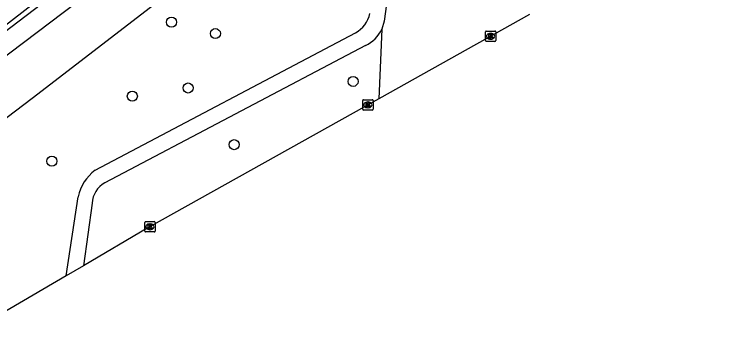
# Model space of a CAD drawing. Extents: x 157692 to 159670, y 381454 to 383289.
# Drawn here: x 158617.2 to 158687, y 381849.1 to 381881.4 of the extents above; entities that cross this region are included whole.
import ezdxf

# ---------------------------------------------------------------- set-up
doc = ezdxf.new("R2010")
doc.units = 0
for name, color, linetype in [('IMGEO_Boom', 7, 'Continuous'), ('IMGEO_Fietspad_gesloten', 7, 'Continuous'), ('IMGEO_Groenvoorziening', 7, 'Continuous'), ('IMGEO_Hek', 7, 'Continuous'), ('IMGEO_Kolk', 7, 'Continuous'), ('IMGEO_Rijbaan_lokaal_open', 7, 'Continuous'), ('IMGEO_Voetpad_halfverhard', 7, 'Continuous'), ('IMGEO_Waterloop', 7, 'Continuous')]:
    doc.layers.add(name, color=color, linetype=linetype)

msp = doc.modelspace()

# ---------------------------------------------------------------- linework, layer by layer
at = {"layer": 'IMGEO_Boom'}
for centre in [(158632.478, 381880.681), (158636.734, 381879.578), (158650.107, 381874.934), (158634.086, 381874.294), (158628.674, 381873.498), (158638.556, 381868.794), (158620.865, 381867.185)]:
    msp.add_circle(centre, 0.489, dxfattribs=at)
at = {"layer": 'IMGEO_Fietspad_gesloten'}
for points in [[(158667.25, 381881.444), (158652.593, 381873.244)], [(158652.593, 381873.244), (158630.191, 381860.702), (158623.922, 381857.034)], [(158623.922, 381857.034), (158622.261, 381856.064)], [(158622.261, 381856.064), (158610.332, 381849.083)]]:
    msp.add_lwpolyline(points, dxfattribs=at)
at = {"layer": 'IMGEO_Groenvoorziening'}
for points in [[(158584.118, 381856.969), (158601.416, 381868.614), (158606.244, 381872.139), (158624.725, 381886.233), (158683.269, 381931.316), (158685.758, 381930.737)], [(158652.89, 381880.002), (158652.593, 381873.244)]]:
    msp.add_lwpolyline(points, dxfattribs=at)
at = {"layer": 'IMGEO_Hek'}
msp.add_lwpolyline([(158584.118, 381856.969), (158601.416, 381868.614), (158606.244, 381872.139), (158624.725, 381886.233)], dxfattribs=at)
at = {"layer": 'IMGEO_Kolk'}
for p, q in [((158662.956, 381878.895), (158662.956, 381879.747)), ((158663.031, 381879.821), (158663.883, 381879.821)), ((158663.444, 381879.601), (158663.469, 381879.601)), ((158663.957, 381879.747), (158663.957, 381878.895)), ((158663.883, 381878.821), (158663.031, 381878.821)), ((158663.467, 381879.041), (158663.442, 381879.041)), ((158651.044, 381872.231), (158651.044, 381873.083)), ((158651.119, 381873.157), (158651.971, 381873.157)), ((158651.532, 381872.937), (158651.557, 381872.937)), ((158652.045, 381873.083), (158652.045, 381872.231)), ((158651.555, 381872.377), (158651.53, 381872.377)), ((158651.971, 381872.157), (158651.119, 381872.157)), ((158629.879, 381860.389), (158629.879, 381861.241)), ((158629.954, 381861.315), (158630.806, 381861.315)), ((158630.367, 381861.095), (158630.392, 381861.095)), ((158630.88, 381861.241), (158630.88, 381860.389)), ((158630.39, 381860.535), (158630.365, 381860.535)), ((158630.806, 381860.315), (158629.954, 381860.315))]:
    msp.add_line(p, q, dxfattribs=at)
for points in [[(158662.956, 381878.895), (158662.956, 381879.747)], [(158663.031, 381879.821), (158663.883, 381879.821)], [(158663.277, 381879.521), (158663.4, 381879.521), (158663.4, 381879.37), (158663.53, 381879.521), (158663.694, 381879.521), (158663.548, 381879.37), (158663.701, 381879.121), (158663.549, 381879.121), (158663.464, 381879.285), (158663.4, 381879.218), (158663.4, 381879.121), (158663.277, 381879.121), (158663.277, 381879.521)], [(158663.957, 381879.747), (158663.957, 381878.895)], [(158663.883, 381878.821), (158663.031, 381878.821)], [(158651.044, 381872.231), (158651.044, 381873.083)], [(158651.119, 381873.157), (158651.971, 381873.157)], [(158652.045, 381873.083), (158652.045, 381872.231)], [(158651.365, 381872.857), (158651.488, 381872.857), (158651.488, 381872.706), (158651.618, 381872.857), (158651.782, 381872.857), (158651.636, 381872.706), (158651.789, 381872.457), (158651.637, 381872.457), (158651.552, 381872.621), (158651.488, 381872.554), (158651.488, 381872.457), (158651.365, 381872.457), (158651.365, 381872.857)], [(158651.971, 381872.157), (158651.119, 381872.157)], [(158629.879, 381860.389), (158629.879, 381861.241)], [(158629.954, 381861.315), (158630.806, 381861.315)], [(158630.88, 381861.241), (158630.88, 381860.389)], [(158630.2, 381861.015), (158630.323, 381861.015), (158630.323, 381860.864), (158630.453, 381861.015), (158630.617, 381861.015), (158630.471, 381860.864), (158630.624, 381860.615), (158630.472, 381860.615), (158630.387, 381860.779), (158630.323, 381860.712), (158630.323, 381860.615), (158630.2, 381860.615), (158630.2, 381861.015)], [(158630.806, 381860.315), (158629.954, 381860.315)]]:
    msp.add_lwpolyline(points, dxfattribs=at)
for centre, start, end in [((158663.033, 381879.745), 91.55205, 178.44795), ((158663.033, 381879.745), 91.55205, 178.44795), ((158663.881, 381879.745), 1.55205, 88.44795), ((158663.881, 381879.745), 1.55205, 88.44795), ((158663.033, 381878.897), 181.55205, 268.44795), ((158663.033, 381878.897), 181.55205, 268.44795), ((158663.881, 381878.897), 271.55205, 358.44795), ((158663.881, 381878.897), 271.55205, 358.44795), ((158651.121, 381873.081), 91.55205, 178.44795), ((158651.121, 381873.081), 91.55205, 178.44795), ((158651.969, 381873.081), 1.55205, 88.44795), ((158651.969, 381873.081), 1.55205, 88.44795), ((158651.121, 381872.233), 181.55205, 268.44795), ((158651.121, 381872.233), 181.55205, 268.44795), ((158651.969, 381872.233), 271.55205, 358.44795), ((158651.969, 381872.233), 271.55205, 358.44795), ((158629.956, 381861.239), 91.55205, 178.44795), ((158629.956, 381861.239), 91.55205, 178.44795), ((158630.804, 381861.239), 1.55205, 88.44795), ((158630.804, 381861.239), 1.55205, 88.44795), ((158629.956, 381860.391), 181.55205, 268.44795), ((158629.956, 381860.391), 181.55205, 268.44795), ((158630.804, 381860.391), 271.55205, 358.44795), ((158630.804, 381860.391), 271.55205, 358.44795)]:
    msp.add_arc(centre, 0.0765, start, end, dxfattribs=at)
for centre, major_axis, ratio, start_param, end_param in [((158663.443, 381879.321), (-0.387, 0.002), 0.722429, 4.712389, 7.853982), ((158663.468, 381879.321), (-0.39, 0.002), 0.717154, 1.570796, 4.712389), ((158651.531, 381872.657), (-0.387, 0.002), 0.722429, 4.712389, 7.853982), ((158651.556, 381872.657), (-0.39, 0.002), 0.717154, 1.570796, 4.712389), ((158630.366, 381860.815), (-0.387, 0.002), 0.722429, 4.712389, 7.853982), ((158630.391, 381860.815), (-0.39, 0.002), 0.717154, 1.570796, 4.712389)]:
    msp.add_ellipse(centre, major_axis=major_axis, ratio=ratio, start_param=start_param, end_param=end_param, dxfattribs=at)
at = {"layer": 'IMGEO_Rijbaan_lokaal_open'}
msp.add_lwpolyline([(158625.417, 381887.429), (158615.924, 381880.046)], dxfattribs=at)
at = {"layer": 'IMGEO_Voetpad_halfverhard'}
for points in [[(158653.932, 381886.727), (158653.125, 381880.768), (158652.89, 381880.002)], [(158625.053, 381866.305), (158650.347, 381879.647)], [(158651.299, 381878.433), (158625.989, 381865.087)], [(158622.261, 381856.064), (158623.407, 381863.734)], [(158624.772, 381863.115), (158623.922, 381857.034)]]:
    msp.add_lwpolyline(points, dxfattribs=at)
for centre, radius, start, end in [((158648.958, 381882.124), 2.839, 299.27992, 347.74723), ((158650.037, 381881.304), 3.136, 293.72987, 335.47236), ((158627.706, 381862.794), 4.4, 127.0742, 167.66961), ((158627.22, 381862.966), 2.452, 120.12516, 176.51405)]:
    msp.add_arc(centre, radius, start, end, dxfattribs=at)
at = {"layer": 'IMGEO_Waterloop'}
for points in [[(158685.758, 381930.737), (158633.512, 381890.366), (158603.993, 381868.033), (158594.838, 381861.745), (158585.982, 381856.018), (158586.402, 381853.577)], [(158742.29, 381899.292), (158742.662, 381899.025), (158742.172, 381897.333), (158740.224, 381896.745), (158702.48, 381923.203), (158687.769, 381926.237), (158618.962, 381873.281), (158605.532, 381863.102), (158588.772, 381851.999), (158586.402, 381853.577)]]:
    msp.add_lwpolyline(points, dxfattribs=at)

doc.saveas('drawing.dxf')
